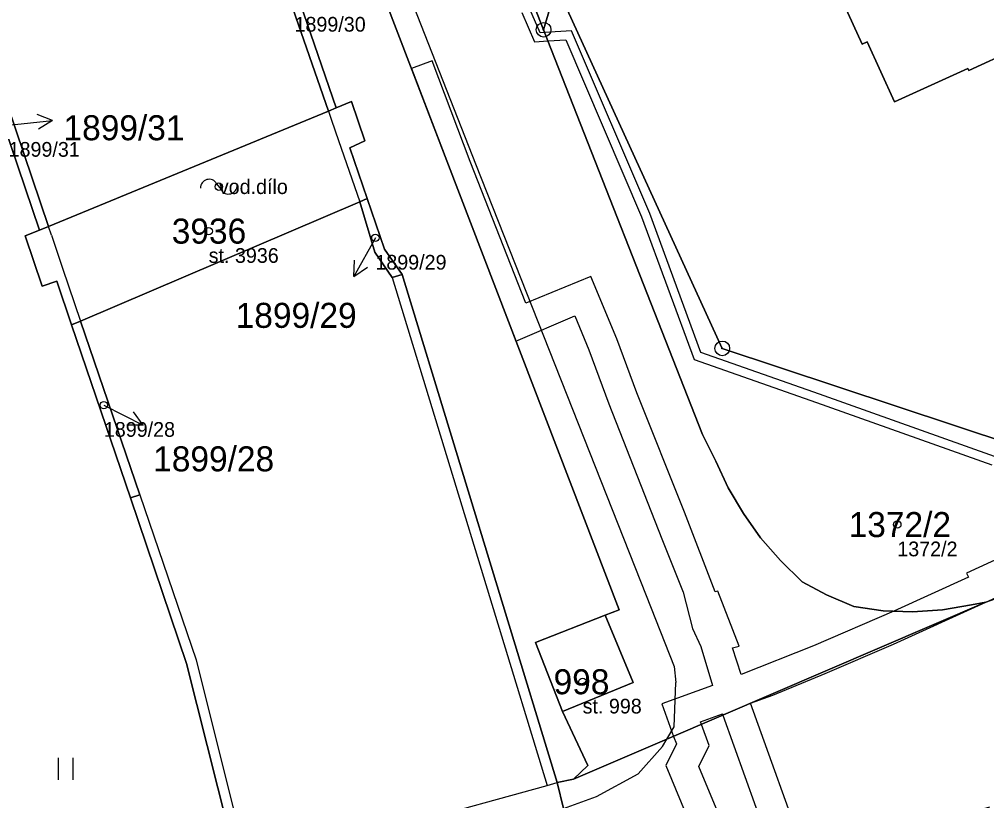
# Model space of a CAD drawing. Extents: x -653098 to -649479, y -997642 to -992666.
# Drawn here: x -650785.8 to -650720.1, y -995244.9 to -995191.8 of the extents above; entities that cross this region are included whole.
import ezdxf

# ---------------------------------------------------------------- set-up
doc = ezdxf.new("R2010")
doc.units = 0
for name, color, linetype in [('Definiční body', 7, 'Continuous'), ('Hranice parcel', 7, 'Continuous'), ('Parcelní čísla', 7, 'Continuous'), ('Polygon budovy', 7, 'Continuous'), ('Polygon parcely', 7, 'Continuous'), ('Pop  PČ popisy', 7, 'Continuous'), ('Vnitřní kresba', 7, 'Continuous'), ('Věcná břemena k části', 7, 'Continuous'), ('Značky bodu BP', 7, 'Continuous'), ('Značky budov', 7, 'Continuous'), ('Značky kultur', 7, 'Continuous')]:
    doc.layers.add(name, color=color, linetype=linetype)

msp = doc.modelspace()

# ---------------------------------------------------------------- linework, layer by layer
at = {"layer": 'Definiční body'}
for centre in [(-650772.23, -995203.14), (-650772.92, -995206.16), (-650761.6, -995206.62), (-650780.04, -995217.98), (-650726.15, -995226.1), (-650747.52, -995236.78)]:
    msp.add_circle(centre, 0.25, dxfattribs=at)
at = {"layer": 'Hranice parcel'}
for p, q in [((-650764.26, -995197.78), (-650764.79, -995198)), ((-650783.8, -995205.84), (-650764.79, -995198)), ((-650762.66, -995204.16), (-650781.62, -995212.28)), ((-650762.66, -995204.16), (-650762.15, -995203.94)), ((-650783.8, -995205.84), (-650784.41, -995206.09)), ((-650749.26, -995243.63), (-650759.78, -995209.11)), ((-650782.23, -995212.52), (-650781.62, -995212.28)), ((-650778.24, -995224.28), (-650782.23, -995212.52)), ((-650749.26, -995243.63), (-650748.14, -995243.41))]:
    msp.add_line(p, q, dxfattribs=at)
for points in [[(-650745.99, -995232.26), (-650745.05, -995231.89), (-650768.45, -995170.86), (-650798.31, -995095.26)], [(-650694.16, -995177.75), (-650691.83, -995182.86), (-650711.71, -995191.92), (-650712.11, -995191.04), (-650721.29, -995195.25), (-650721.35, -995195.11), (-650726.33, -995197.37), (-650728.19, -995193.3), (-650728.54, -995193.46), (-650739.37, -995169.71), (-650674.91, -995140.2), (-650671.46, -995147.76), (-650676.95, -995150.24), (-650669.52, -995166.48), (-650694.16, -995177.75)], [(-650750.17, -995192.48), (-650755.53, -995178.8), (-650755.96, -995177.71), (-650755.03, -995177.28), (-650755.52, -995176.06)], [(-650764.79, -995198), (-650768.31, -995187.82), (-650768.18, -995185.5), (-650768.39, -995184.91), (-650767.78, -995184.69)], [(-650767.78, -995184.69), (-650767.57, -995185.28), (-650767.7, -995187.74), (-650764.26, -995197.78)], [(-650649.34, -995190.15), (-650648.76, -995192.32), (-650650.47, -995194.72), (-650651.76, -995196.52), (-650710.38, -995223.32), (-650738.04, -995214.13), (-650749.3, -995189.49), (-650750.17, -995192.48)], [(-650790.13, -995192.31), (-650789.46, -995192.09), (-650787.72, -995194.32), (-650783.8, -995205.84)], [(-650784.41, -995206.09), (-650788.34, -995194.53), (-650790.13, -995192.31)], [(-650750.17, -995192.48), (-650739.38, -995219.97), (-650738.48, -995221.79), (-650737.63, -995223.61), (-650736.59, -995225.34), (-650735.45, -995227), (-650734.08, -995228.53), (-650732.62, -995229.99), (-650730.96, -995230.87), (-650729.1, -995231.66), (-650727.12, -995231.96), (-650725.12, -995232.03), (-650723.08, -995231.9), (-650721.12, -995231.56), (-650720.13, -995231.38)], [(-650764.26, -995197.78), (-650763.21, -995197.35), (-650762.31, -995200.03), (-650763.33, -995200.49), (-650762.15, -995203.94)], [(-650720.13, -995231.38), (-650718.17, -995230.67), (-650716.29, -995230), (-650714.43, -995229.2), (-650693.91, -995219.82), (-650652.33, -995200.55)], [(-650759.78, -995209.11), (-650760.45, -995209.31), (-650761.64, -995207.58), (-650762.66, -995204.16)], [(-650762.15, -995203.94), (-650760.97, -995207.38), (-650759.78, -995209.11)], [(-650782.23, -995212.52), (-650783.23, -995209.55), (-650784.23, -995209.89), (-650785.39, -995206.49), (-650784.41, -995206.09)], [(-650781.62, -995212.28), (-650777.6, -995224.07), (-650778.24, -995224.28)], [(-650778.24, -995224.28), (-650774.43, -995235.53), (-650770.89, -995249.57)], [(-650720.13, -995231.38), (-650741.81, -995240.69), (-650748.14, -995243.41)], [(-650745.99, -995232.26), (-650750.72, -995234.12), (-650748.88, -995238.81)], [(-650748.88, -995238.81), (-650744.08, -995236.84), (-650745.99, -995232.26)], [(-650748.14, -995243.41), (-650747.17, -995242.48), (-650748.88, -995238.81)], [(-650749.26, -995243.63), (-650748.82, -995245.4), (-650747.28, -995251.54), (-650746.88, -995253.13)]]:
    msp.add_lwpolyline(points, dxfattribs=at)
at = {"layer": 'Polygon budovy'}
msp.add_lwpolyline([(-650721.29, -995195.25), (-650712.11, -995191.04), (-650711.71, -995191.92), (-650691.83, -995182.86), (-650694.16, -995177.75), (-650669.52, -995166.48), (-650676.95, -995150.24), (-650671.46, -995147.76), (-650674.91, -995140.2), (-650739.37, -995169.71), (-650728.54, -995193.46), (-650728.19, -995193.3), (-650726.33, -995197.37), (-650721.35, -995195.11)], close=True, dxfattribs=at)
at = {"layer": 'Polygon parcely'}
for points in [[(-650767.78, -995184.69), (-650767.57, -995185.28), (-650767.7, -995187.74), (-650764.26, -995197.78), (-650763.21, -995197.35), (-650762.31, -995200.03), (-650763.33, -995200.49), (-650762.15, -995203.94), (-650760.97, -995207.38), (-650759.78, -995209.11), (-650749.26, -995243.63), (-650748.14, -995243.41), (-650747.17, -995242.48), (-650748.88, -995238.81), (-650750.72, -995234.12), (-650745.99, -995232.26), (-650745.05, -995231.89), (-650768.45, -995170.86), (-650798.31, -995095.26), (-650803.25, -995097.29), (-650803.72, -995096.54), (-650806.04, -995097.28), (-650787.5, -995130.6)], [(-650649.34, -995190.15), (-650652.43, -995178.57), (-650653.93, -995175.4), (-650658.22, -995166.32), (-650668.55, -995144.44), (-650670.58, -995140.13), (-650671.71, -995137.74), (-650755.52, -995176.06), (-650755.03, -995177.28), (-650755.96, -995177.71), (-650755.53, -995178.8), (-650750.17, -995192.48), (-650749.3, -995189.49), (-650738.04, -995214.13), (-650710.38, -995223.32), (-650651.76, -995196.52), (-650650.47, -995194.72), (-650648.76, -995192.32)], [(-650694.16, -995177.75), (-650669.52, -995166.48), (-650676.95, -995150.24), (-650671.46, -995147.76), (-650674.91, -995140.2), (-650739.37, -995169.71), (-650728.54, -995193.46), (-650728.19, -995193.3), (-650726.33, -995197.37), (-650721.35, -995195.11), (-650721.29, -995195.25), (-650712.11, -995191.04), (-650711.71, -995191.92), (-650691.83, -995182.86)], [(-650694.16, -995177.75), (-650691.83, -995182.86), (-650711.71, -995191.92), (-650712.11, -995191.04), (-650721.29, -995195.25), (-650721.35, -995195.11), (-650726.33, -995197.37), (-650728.19, -995193.3), (-650728.54, -995193.46), (-650739.37, -995169.71), (-650674.91, -995140.2), (-650671.46, -995147.76), (-650676.95, -995150.24), (-650669.52, -995166.48)], [(-650767.78, -995184.69), (-650768.39, -995184.91), (-650768.18, -995185.5), (-650768.31, -995187.82), (-650764.79, -995198), (-650764.26, -995197.78), (-650767.7, -995187.74), (-650767.57, -995185.28)], [(-650783.8, -995205.84), (-650787.72, -995194.32), (-650789.46, -995192.09), (-650790.13, -995192.31), (-650788.34, -995194.53), (-650784.41, -995206.09)], [(-650764.26, -995197.78), (-650764.79, -995198), (-650783.8, -995205.84), (-650784.41, -995206.09), (-650785.39, -995206.49), (-650784.23, -995209.89), (-650783.23, -995209.55), (-650782.23, -995212.52), (-650781.62, -995212.28), (-650762.66, -995204.16), (-650762.15, -995203.94), (-650763.33, -995200.49), (-650762.31, -995200.03), (-650763.21, -995197.35)], [(-650762.66, -995204.16), (-650761.64, -995207.58), (-650760.45, -995209.31), (-650759.78, -995209.11), (-650760.97, -995207.38), (-650762.15, -995203.94)], [(-650778.24, -995224.28), (-650777.6, -995224.07), (-650781.62, -995212.28), (-650782.23, -995212.52)], [(-650748.88, -995238.81), (-650744.08, -995236.84), (-650745.99, -995232.26), (-650750.72, -995234.12)]]:
    msp.add_lwpolyline(points, close=True, dxfattribs=at)
for points in [[(-650798.31, -995095.26), (-650768.45, -995170.86), (-650745.05, -995231.89), (-650745.99, -995232.26), (-650744.08, -995236.84), (-650748.88, -995238.81)], [(-650787.72, -995194.32), (-650783.8, -995205.84), (-650764.79, -995198), (-650768.31, -995187.82), (-650768.18, -995185.5), (-650768.39, -995184.91), (-650767.78, -995184.69), (-650787.5, -995130.6)], [(-650748.88, -995238.81), (-650747.17, -995242.48), (-650748.14, -995243.41), (-650741.81, -995240.69), (-650720.13, -995231.38), (-650721.12, -995231.56), (-650723.08, -995231.9), (-650725.12, -995232.03), (-650727.12, -995231.96), (-650729.1, -995231.66), (-650730.96, -995230.87), (-650732.62, -995229.99), (-650734.08, -995228.53), (-650735.45, -995227), (-650736.59, -995225.34), (-650737.63, -995223.61), (-650738.48, -995221.79), (-650739.38, -995219.97), (-650750.17, -995192.48), (-650755.53, -995178.8)], [(-650710.38, -995223.32), (-650738.04, -995214.13), (-650749.3, -995189.49), (-650750.17, -995192.48), (-650739.38, -995219.97), (-650738.48, -995221.79), (-650737.63, -995223.61), (-650736.59, -995225.34), (-650735.45, -995227), (-650734.08, -995228.53), (-650732.62, -995229.99), (-650730.96, -995230.87), (-650729.1, -995231.66), (-650727.12, -995231.96), (-650725.12, -995232.03), (-650723.08, -995231.9), (-650721.12, -995231.56), (-650720.13, -995231.38), (-650718.17, -995230.67)], [(-650785.97, -995253.54), (-650784.96, -995253.27), (-650779.25, -995251.77), (-650778.19, -995251.49), (-650772.87, -995250.09), (-650770.89, -995249.57), (-650774.43, -995235.53), (-650778.24, -995224.28), (-650782.23, -995212.52), (-650783.23, -995209.55), (-650784.23, -995209.89), (-650785.39, -995206.49), (-650784.41, -995206.09), (-650788.34, -995194.53)], [(-650731.37, -995383.52), (-650735.6, -995327.5), (-650735.62, -995327.15), (-650746.88, -995253.13), (-650747.28, -995251.54), (-650748.82, -995245.4), (-650749.26, -995243.63), (-650759.78, -995209.11), (-650760.45, -995209.31), (-650761.64, -995207.58), (-650762.66, -995204.16), (-650781.62, -995212.28), (-650777.6, -995224.07), (-650778.24, -995224.28), (-650774.43, -995235.53)], [(-650718.17, -995230.67), (-650720.13, -995231.38), (-650741.81, -995240.69), (-650748.14, -995243.41), (-650749.26, -995243.63), (-650748.82, -995245.4), (-650747.28, -995251.54), (-650746.88, -995253.13), (-650742.65, -995251.9), (-650719.87, -995245.28)], [(-650774.43, -995235.53), (-650770.89, -995249.57), (-650770.72, -995250.26), (-650770.48, -995251.26), (-650769, -995257.29), (-650768.81, -995258.09), (-650768.6, -995258.95), (-650767.1, -995265), (-650767, -995265.39), (-650766.66, -995267.56), (-650766.6, -995267.96), (-650766.14, -995270.89), (-650767.11, -995270.89), (-650765.91, -995279.91), (-650760.57, -995320.18), (-650759.03, -995334.22), (-650757.02, -995354.52)]]:
    msp.add_lwpolyline(points, dxfattribs=at)
at = {"layer": 'Pop  PČ popisy'}
for p, q in [((-650783.525, -995198.636), (-650784.574, -995198.243)), ((-650786.51, -995198.95), (-650783.525, -995198.636)), ((-650783.525, -995198.636), (-650784.469, -995199.239)), ((-650761.6, -995206.62), (-650763.055, -995209.245)), ((-650763.055, -995209.245), (-650763.007, -995208.126)), ((-650763.055, -995209.245), (-650762.131, -995208.612)), ((-650780.04, -995217.98), (-650777.366, -995219.342)), ((-650777.366, -995219.342), (-650778.031, -995218.442)), ((-650777.366, -995219.342), (-650778.486, -995219.334))]:
    msp.add_line(p, q, dxfattribs=at)
at = {"layer": 'Vnitřní kresba'}
for p, q in [((-650767.06, -995170.28), (-650754.79, -995201.59)), ((-650764.79, -995198), (-650764.57, -995198.63)), ((-650764.57, -995198.63), (-650764.1, -995200)), ((-650764.1, -995200), (-650762.66, -995204.16)), ((-650754.79, -995201.59), (-650743.2, -995230.92)), ((-650783.6, -995206.44), (-650783.8, -995205.84)), ((-650783.6, -995206.44), (-650782.84, -995208.68)), ((-650782.84, -995208.68), (-650781.62, -995212.28)), ((-650760.45, -995209.31), (-650749.93, -995243.83)), ((-650777.6, -995224.07), (-650773.77, -995235.3)), ((-650743.2, -995230.92), (-650741.3, -995235.74)), ((-650773.77, -995235.3), (-650770.24, -995249.4)), ((-650741.3, -995235.74), (-650741.19, -995236.82)), ((-650741.31, -995239.85), (-650741.19, -995236.82)), ((-650741.81, -995240.69), (-650741.31, -995239.85)), ((-650743.74, -995243.03), (-650742.1, -995241.18)), ((-650742.1, -995241.18), (-650741.81, -995240.69)), ((-650746.58, -995244.58), (-650743.74, -995243.03)), ((-650770.24, -995249.4), (-650749.93, -995243.83)), ((-650749.93, -995243.83), (-650749.26, -995243.63)), ((-650748.82, -995245.4), (-650746.58, -995244.58))]:
    msp.add_line(p, q, dxfattribs=at)
at = {"layer": 'Věcná břemena k části'}
for points in [[(-650751.66, -995191.3), (-650750.79, -995193.3), (-650749.87, -995193.24), (-650748.66, -995193.16), (-650743.52, -995205.18), (-650739.95, -995214.88), (-650731.63, -995217.81), (-650719.72, -995222.05)], [(-650719.54, -995221.47), (-650731.43, -995217.25), (-650739.49, -995214.4), (-650742.96, -995204.96), (-650748.28, -995192.54), (-650750.1, -995192.66), (-650750.41, -995192.68), (-650751.1, -995191.08)], [(-650698.08, -995218.67), (-650721.46, -995229.4), (-650721.32, -995229.68), (-650726.39, -995231.99), (-650731.83, -995234.33), (-650736.76, -995236.29), (-650737.34, -995234.48), (-650736.88, -995234.37), (-650738.34, -995230.62), (-650738.51, -995230.66), (-650740.61, -995225.25), (-650743.84, -995217.15), (-650745.19, -995213.49), (-650746.96, -995209.25), (-650751.37, -995211.06), (-650755.17, -995201.42), (-650757.75, -995194.58), (-650759.15, -995195.11), (-650752.05, -995213.64), (-650748.06, -995211.91), (-650747.09, -995214.23), (-650745.74, -995217.89), (-650742.15, -995227.06), (-650740.69, -995230.69), (-650740.06, -995233.17), (-650739.5, -995234.38), (-650738.71, -995237.03), (-650742.14, -995238.28), (-650741.34, -995240.49), (-650741.15, -995241), (-650741.86, -995242.47), (-650738.85, -995249.74)], [(-650732.3, -995248.89), (-650736.11, -995238.24), (-650734.61, -995237.68), (-650731.05, -995236.21), (-650726.4, -995234.22), (-650720.13, -995231.38), (-650718.57, -995230.68)], [(-650736.93, -995249.02), (-650739.62, -995242.53), (-650738.93, -995241.12), (-650739.45, -995239.68), (-650739.52, -995239.5), (-650738.02, -995238.95), (-650737.99, -995239.05), (-650734.26, -995249.46)]]:
    msp.add_lwpolyline(points, dxfattribs=at)
at = {"layer": 'Značky bodu BP'}
for centre, radius in [((-650750.17, -995192.48), 0.5), ((-650750.17, -995192.48), 0.0303), ((-650738.04, -995214.13), 0.5), ((-650738.04, -995214.13), 0.0303)]:
    msp.add_circle(centre, radius, dxfattribs=at)
at = {"layer": 'Značky budov'}
msp.add_line((-650772.38, -995202.94), (-650772.08, -995203.34), dxfattribs=at)
for centre, start, end in [((-650772.892, -995203.227), 29.29136, 181.21887), ((-650771.568, -995203.052), 209.29136, 1.21887)]:
    msp.add_arc(centre, 0.588, start, end, dxfattribs=at)
at = {"layer": 'Značky kultur'}
for p, q in [((-650783.121, -995243.45), (-650783.121, -995241.95)), ((-650782.12, -995243.45), (-650782.12, -995241.95))]:
    msp.add_line(p, q, dxfattribs=at)

# ---------------------------------------------------------------- texts
at = {"layer": 'Definiční body'}
for s, p in [('1899/30', (-650767.09, -995192.606)), ('1899/31', (-650786.51, -995201.106)), ('vod.dílo', (-650772.23, -995203.64)), ('st. 3936', (-650772.92, -995208.316)), ('1899/29', (-650761.6, -995208.776)), ('1899/28', (-650780.04, -995220.136)), ('1372/2', (-650726.15, -995228.256)), ('st. 998', (-650747.52, -995238.936))]:
    msp.add_text(s, height=1, dxfattribs=at).set_placement(p)
at = {"layer": 'Parcelní čísla'}
for s, p in [('1899/31', (-650782.78, -995199.986)), ('3936', (-650775.427, -995207.01)), ('1899/29', (-650771.086, -995212.733)), ('1899/28', (-650776.69, -995222.483)), ('1372/2', (-650729.455, -995226.95)), ('998', (-650749.494, -995237.63))]:
    msp.add_text(s, height=1.7, dxfattribs=at).set_placement(p)

doc.saveas('drawing.dxf')
